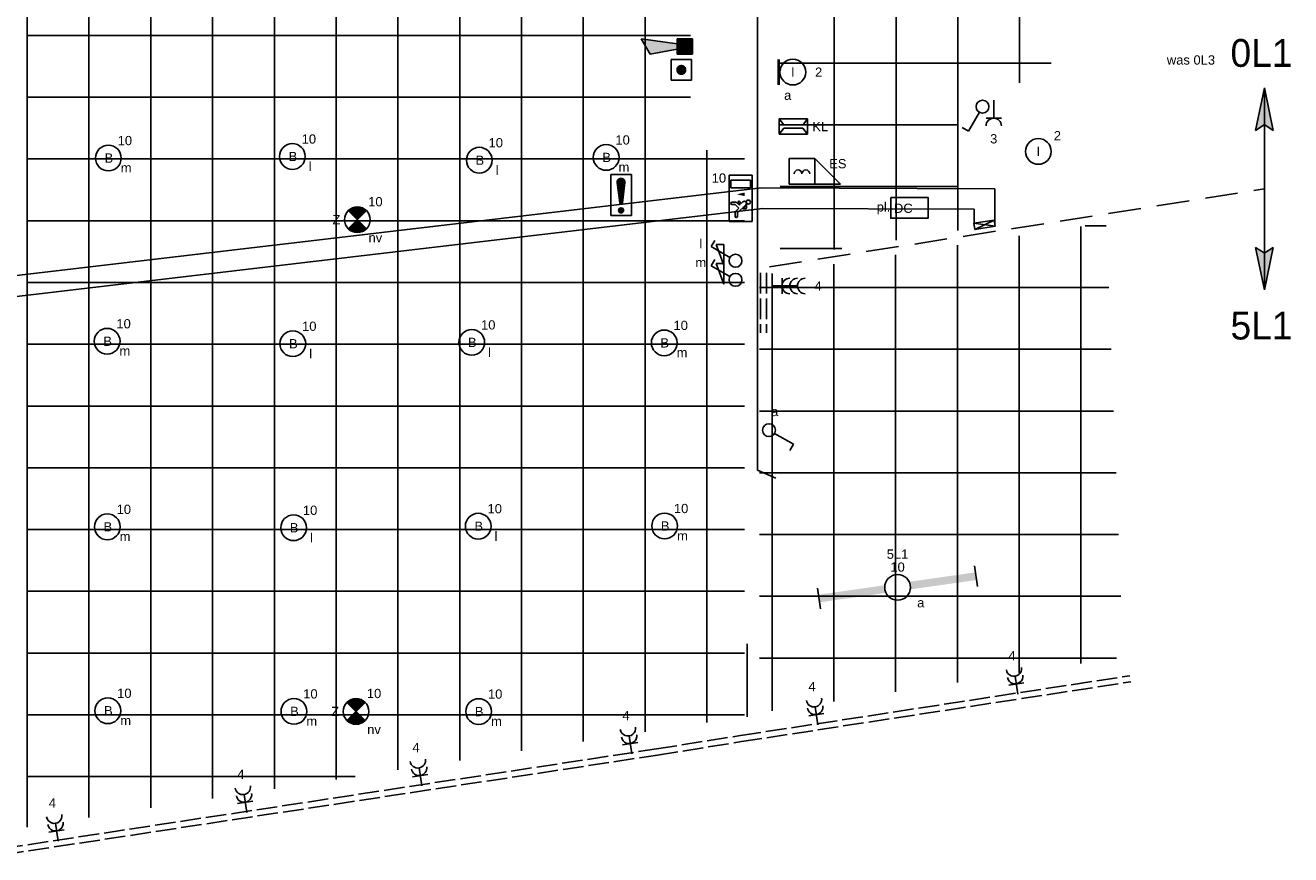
# Model space of a CAD drawing. Extents: x -156717 to 425753, y -51191 to 363295.
# Tile 453 of 502: x 315091 to 327379, y 110304 to 118363. Entities that reach past the tile are written whole.
import ezdxf
from ezdxf.enums import TextEntityAlignment as Align

# ---------------------------------------------------------------- set-up
doc = ezdxf.new("R2010")
doc.units = 0
doc.header["$LTSCALE"] = 50
for name, pattern in [('E_GOOT2', [2000, 1000, 1000]), ('E_GOOT3', [5, 4, -1]), ('HIDDEN', [9.525, 6.35, -3.175])]:
    doc.linetypes.add(name, pattern=pattern)
doc.layers.get('0').update_dxf_attribs({"linetype": 'CONTINUOUS'})
for name, color, linetype in [('1234567', 3, 'CONTINUOUS'), ('45 Plafond 2D arcering', 7, 'CONTINUOUS'), ('EL6131--_KG', 2, 'CONTINUOUS'), ('EL6131--_WG', 2, 'CONTINUOUS'), ('EL6222--', 3, 'CONTINUOUS'), ('EL6311--', 3, 'CONTINUOUS'), ('EL6312--', 3, 'CONTINUOUS'), ('EL6350--', 3, 'CONTINUOUS'), ('EL6511--', 3, 'CONTINUOUS'), ('EL6522--', 3, 'CONTINUOUS'), ('EM6131--', 1, 'CONTINUOUS')]:
    doc.layers.add(name, color=color, linetype=linetype)
doc.styles.add('BURO-018', font='ARIAL.TTF', dxfattribs={"height": 63})

# ---------------------------------------------------------------- blocks, each defined once
blk = doc.blocks.new('1115B3')
at = {"color": 0, "linetype": 'Continuous'}
blk.add_circle((0, 3.5), 2.5, dxfattribs=at)
at = {"color": 0, "linetype": 'Continuous', "style": 'BURO-018'}
for tag, p in [('E_GKAST', (0, 11.5)), ('E_GROEP', (0, 8.5)), ('E_SGROEP', (4.5, 8.5)), ('E_ARMCODE', (0, 3.5)), ('E_SLET', (4.5, 2.5))]:
    blk.add_attdef(tag, text='', height=1.8, dxfattribs=at).set_placement(p, align=Align.MIDDLE)
blk = doc.blocks.new('1114A1')
at = {"color": 0, "linetype": 'Continuous'}
for p, q in [((0.62, 3.33), (2.74, 7)), ((2.74, 7), (3.95, 6.3))]:
    blk.add_line(p, q, dxfattribs=at)
blk.add_circle((0, 2.25), 1.25, dxfattribs=at)
at = {"color": 0, "linetype": 'Continuous', "style": 'BURO-018'}
for tag, p in [('E_SLET1', (3.36, 9)), ('E_GROEP', (0, 0)), ('E_GKAST', (0, 0))]:
    blk.add_attdef(tag, text='', height=1.8, dxfattribs=at).set_placement(p, align=Align.MIDDLE)
at = {"color": 0, "linetype": 'Continuous', "style": 'BURO-018', "flags": 1}
for tag in ['E_MATCODE', 'E_SGROEP']:
    blk.add_attdef(tag, text='', height=1.8, dxfattribs=at).set_placement((0, 0), align=Align.MIDDLE)
blk = doc.blocks.new('1115B61540')
at = {"color": 0}
for p, q in [((-15.4, 2), (-15.4, -2)), ((15.4, 2), (15.4, -2))]:
    blk.add_line(p, q, dxfattribs=at)
at = {"color": 0, "linetype": 'Continuous'}
blk.add_circle((0, 0), 2.5, dxfattribs=at)
at = {"color": 0}
for points in [[(-2.5, 0.75), (-15.4, 0.75), (-2.5, -0.75), (-15.4, -0.75)], [(2.5, 0.75), (15.4, 0.75), (2.5, -0.75), (15.4, -0.75)]]:
    blk.add_solid(points, dxfattribs=at)
at = {"color": 0, "linetype": 'Continuous', "style": 'BURO-018'}
for tag, p in [('E_GKAST', (0, 8)), ('E_GROEP', (0, 5)), ('E_SGROEP', (4.5, 5)), ('E_ARMCODE', (0, 0)), ('E_SLET', (4.5, -3))]:
    blk.add_attdef(tag, text='', height=1.8, dxfattribs=at).set_placement(p, align=Align.MIDDLE)
blk = doc.blocks.new('111408')
at = {"color": 0, "linetype": 'Continuous'}
for p, q in [((3.15, 6), (-0.85, 4.5)), ((3.15, 4.5), (3.15, 6)), ((-0.85, 4.5), (3.15, 4.5))]:
    blk.add_line(p, q, dxfattribs=at)
blk = doc.blocks.new('1114A1-TH1')
at = {"color": 0, "linetype": 'Continuous'}
for p, q in [((0.62, 3.33), (2.74, 7)), ((2.74, 7), (3.95, 6.3))]:
    blk.add_line(p, q, dxfattribs=at)
blk.add_circle((0, 2.25), 1.25, dxfattribs=at)
at = {"color": 0, "zscale": 50}
blk.add_blockref('111408', (0, 0), dxfattribs=at)
at = {"color": 0, "linetype": 'Continuous', "style": 'BURO-018'}
for tag, p in [('E_SLET1', (3.36, 9)), ('E_GROEP', (0, 0)), ('E_GKAST', (0, 0))]:
    blk.add_attdef(tag, text='', height=1.8, dxfattribs=at).set_placement(p, align=Align.MIDDLE)
at = {"color": 0, "linetype": 'Continuous', "style": 'BURO-018', "flags": 1}
for tag in ['E_MATCODE', 'E_SGROEP']:
    blk.add_attdef(tag, text='', height=1.8, dxfattribs=at).set_placement((0, 0), align=Align.MIDDLE)
blk = doc.blocks.new('E00112')
at = {"color": 0, "linetype": 'Continuous'}
for p, q in [((0, 1), (-1, 1)), ((-1, 1), (-1, 0)), ((-1, 0), (0, 1)), ((-1, 1), (0, 0)), ((0, 0), (0, 1)), ((-1, 0), (0, 0))]:
    blk.add_line(p, q, dxfattribs=at)
blk = doc.blocks.new('1115C2J')
at = {"color": 0, "linetype": 'Continuous'}
for p, q in [((-4.5, 5.5), (4.5, 5.5)), ((-4.5, 1), (-4.5, 5.5)), ((2, 5.15), (3.5, 5.15)), ((2, 1.35), (2, 5.15)), ((3.5, 5.15), (3.5, 1.35)), ((4.5, 1), (4.5, 5.5)), ((-2.68, 4.35), (-3.52, 4.35)), ((-2.88, 3.87), (-3.52, 3.87)), ((-1.27, 2.26), (-2.88, 3.87)), ((-1.94, 3.61), (-2.68, 4.35)), ((-1.94, 2.93), (-2.04, 2.83)), ((-2.04, 2.83), (-2.04, 2.34)), ((-1.24, 4.31), (-1.94, 3.61)), ((-1.71, 2.7), (-1.72, 2.7)), ((-1.72, 2.7), (-1.72, 2.46)), ((-1.47, 2.46), (-1.72, 2.46)), ((-1.37, 3.5), (-0.76, 4.11)), ((-1.23, 3.35), (-1.37, 3.5)), ((-1.24, 4.31), (-1.24, 4.91)), ((-0.87, 3.71), (-1.23, 3.35)), ((-0.65, 3.49), (-1.01, 3.13)), ((-0.71, 2.83), (-1.01, 3.13)), ((-0.76, 4.11), (-0.76, 4.91)), ((4.5, 1), (-4.5, 1)), ((-0.99, 2.14), (-1.84, 2.14)), ((2, 1.35), (3.5, 1.35))]:
    blk.add_line(p, q, dxfattribs=at)
blk.add_lwpolyline([(0.75, 4, 0, 0.7, 0), (0.75, 2.5, 0.7, 0.7, 0)], format="xyseb", dxfattribs=at)
blk.add_circle((-0.76, 1.75), 0.4, dxfattribs=at)
for centre, radius, start, end in [((-1, 4.91), 0.24, 0, 180), ((-3.52, 4.11), 0.24, 90, 270), ((-0.99, 2.54), 0.4, 225, 45), ((-0.76, 3.6), 0.16, 315, 135), ((-1.84, 2.34), 0.2, 180, 270)]:
    blk.add_arc(centre, radius, start, end, dxfattribs=at)
at = {"color": 0, "linetype": 'Continuous', "style": 'BURO-018'}
for tag, p in [('E_GKAST', (0, 15.17)), ('E_GROEP', (0, 12.17)), ('E_SGROEP', (4.5, 12.17)), ('E_ARMCODE', (0, 8))]:
    blk.add_attdef(tag, text='', height=1.8, dxfattribs=at).set_placement(p, align=Align.MIDDLE)
blk = doc.blocks.new('E00517')
at = {"color": 0, "linetype": 'ByBlock'}
for p, q in [((-1.5, 6.5), (-0.3, 5.6)), ((1.5, 6.5), (-1.5, 6.5)), ((-1.5, 6.5), (-1.5, 1)), ((-0.3, 5.6), (-0.3, 1.9)), ((0.3, 5.6), (1.5, 6.5)), ((0.3, 1.9), (0.3, 5.6)), ((1.5, 1), (1.5, 6.5)), ((-1.5, 1), (-0.3, 1.9)), ((-1.5, 1), (1.5, 1)), ((0.3, 1.9), (1.5, 1))]:
    blk.add_line(p, q, dxfattribs=at)
at = {"color": 0, "linetype": 'ByBlock', "style": 'BURO-018'}
blk.add_attdef('E_TEXT1', text='', height=1.8, dxfattribs=at).set_placement((0, 9), align=Align.MIDDLE)
at = {"color": 0, "linetype": 'Continuous', "style": 'BURO-018', "flags": 1}
blk.add_attdef('E_MATCODE', (0, 0), '', height=1.8, dxfattribs=at)
blk = doc.blocks.new('111604')
at = {"color": 0, "linetype": 'Continuous'}
for p, q in [((-5, 6), (-5, 1)), ((0, 6), (-5, 6)), ((0, 1), (0, 6)), ((0, 6), (5, 1)), ((-5, 1), (5, 1))]:
    blk.add_line(p, q, dxfattribs=at)
for centre in [(-3.25, 3), (-1.75, 3)]:
    blk.add_arc(centre, 0.75, 0, 180, dxfattribs=at)
at = {"color": 0, "linetype": 'Continuous', "style": 'BURO-018'}
blk.add_attdef('E_TEXT1', text='', height=1.8, dxfattribs=at).set_placement((0, 8.5), align=Align.MIDDLE)
at = {"color": 0, "linetype": 'Continuous', "style": 'BURO-018', "flags": 1}
blk.add_attdef('E_MATCODE', text='', height=1.8, dxfattribs=at).set_placement((0, 0), align=Align.MIDDLE)
blk = doc.blocks.new('*X22')
at = {"color": 0}
for p, q in [((159.4, 200.26), (159.4, 201.95)), ((159.6, 198.67), (159.6, 202.13)), ((159.8, 197.35), (159.8, 202.22)), ((160, 197.25), (160, 202.25)), ((160.2, 197.35), (160.2, 202.22)), ((160.4, 198.67), (160.4, 202.13)), ((160.6, 200.26), (160.6, 201.95)), ((159.6, 195.7), (159.6, 196.3)), ((159.8, 195.54), (159.8, 196.46)), ((160, 195.5), (160, 196.5)), ((160.2, 195.54), (160.2, 196.46)), ((160.4, 195.7), (160.4, 196.3))]:
    blk.add_line(p, q, dxfattribs=at)
blk = doc.blocks.new('1116A7')
at = {"color": 0, "linetype": 'Continuous'}
for p, q in [((-2, -4), (-2, 4)), ((-2, 4), (2, 4)), ((2, 4), (2, -4)), ((-0.74, 2.41), (-0.25, -1.53)), ((0.74, 2.41), (0.25, -1.53)), ((2, -4), (-2, -4))]:
    blk.add_line(p, q, dxfattribs=at)
blk.add_circle((0, -3), 0.5, dxfattribs=at)
for centre, radius, start, end in [((0, 2.5), 0.75, 352.8192, 187.1808), ((0, -1.5), 0.25, 187.1808, 352.8192)]:
    blk.add_arc(centre, radius, start, end, dxfattribs=at)
blk.add_blockref('*X22', (-160, -199), dxfattribs=at)
at = {"color": 0, "linetype": 'Continuous', "style": 'BURO-018'}
blk.add_attdef('E_TEXT1', text='', height=1.8, dxfattribs=at).set_placement((0, 6.5), align=Align.MIDDLE)
at = {"color": 0, "linetype": 'Continuous', "style": 'BURO-018', "flags": 1}
blk.add_attdef('E_MATCODE', (0, 0), '', height=1.8, dxfattribs=at)
blk = doc.blocks.new('E00124')
at = {"color": 0, "linetype": 'Continuous'}
for p, q in [((-2, 5), (2, 5)), ((-2, 1), (-2, 5)), ((2, 5), (2, 1)), ((2, 1), (-2, 1))]:
    blk.add_line(p, q, dxfattribs=at)
at = {"color": 0, "linetype": 'Continuous', "const_width": 1}
blk.add_lwpolyline([(-0.5, 3, 1), (0.5, 3, 1)], format="xyb", close=True, dxfattribs=at)
at = {"color": 0, "linetype": 'Continuous', "style": 'BURO-018'}
blk.add_attdef('E_TEXT1', text='', height=1.8, dxfattribs=at).set_placement((0, 7.5), align=Align.MIDDLE)
at = {"color": 0, "linetype": 'Continuous', "style": 'BURO-018', "flags": 1}
blk.add_attdef('E_MATCODE', (0, 0), '', height=1.8, dxfattribs=at)
blk = doc.blocks.new('E00028')
at = {"color": 0, "linetype": 'Continuous'}
for p, q in [((1.5, 11), (-1.5, 9.27)), ((1.5, 11), (0.5, 4)), ((-0.5, 4), (-1.5, 9.27)), ((-1.5, 4), (-1.5, 1)), ((1.5, 4), (-1.5, 4)), ((1.5, 1), (1.5, 4)), ((-1.5, 1), (1.5, 1))]:
    blk.add_line(p, q, dxfattribs=at)
for points in [[(-1.5, 9.27), (1.5, 11), (-0.5, 4), (0.5, 4)], [(-1.5, 4), (1.5, 4), (-1.5, 1), (1.5, 1)]]:
    blk.add_solid(points, dxfattribs=at)
at = {"color": 0, "linetype": 'Continuous', "style": 'BURO-018'}
blk.add_attdef('E_TEXT1', text='', height=1.8, dxfattribs=at).set_placement((0, 13.5), align=Align.MIDDLE)
at = {"color": 0, "linetype": 'Continuous', "style": 'BURO-018', "flags": 1}
blk.add_attdef('E_MATCODE', (0, 0), '', height=1.8, dxfattribs=at)
blk = doc.blocks.new('E00172')
at = {"color": 0, "linetype": 'Continuous', "const_width": 0.5}
blk.add_lwpolyline([(-2.5, 0.75), (2.5, 0.75)], dxfattribs=at)
at = {"color": 0, "linetype": 'Continuous'}
blk.add_circle((0, 3.5), 2.5, dxfattribs=at)
at = {"color": 0, "linetype": 'Continuous', "style": 'BURO-018'}
for tag, p in [('E_GKAST', (0, 11.5)), ('E_GROEP', (0, 8.5)), ('E_SGROEP', (4.5, 8.5)), ('E_ARMCODE', (0, 3.5)), ('E_SLET', (4.5, 2.5))]:
    blk.add_attdef(tag, text='', height=1.8, dxfattribs=at).set_placement(p, align=Align.MIDDLE)
blk = doc.blocks.new('111304A')
at = {"color": 0, "linetype": 'Continuous'}
for p, q in [((-1.5, 3), (1.5, 3)), ((0, 1), (0, 4.5))]:
    blk.add_line(p, q, dxfattribs=at)
for centre in [(0, 6), (0, 4.5)]:
    blk.add_arc(centre, 1.5, 180, 0, dxfattribs=at)
at = {"color": 0, "linetype": 'Continuous', "style": 'BURO-018'}
for tag, p in [('E_GKAST', (0, 11.5)), ('E_GROEP', (0, 8.5)), ('E_SGROEP', (4.5, 8.5))]:
    blk.add_attdef(tag, text='', height=1.8, dxfattribs=at).set_placement(p, align=Align.MIDDLE)
at = {"color": 0, "linetype": 'Continuous', "style": 'BURO-018', "flags": 1}
for tag, p in [('E_VERMCODE', (13, 8.5)), ('E_MATCODE', (0, 0))]:
    blk.add_attdef(tag, text='', height=1.8, dxfattribs=at).set_placement(p, align=Align.MIDDLE)
blk = doc.blocks.new('111304B')
at = {"color": 0, "linetype": 'Continuous'}
for p, q in [((0, 1), (0, 6)), ((-1.5, 3), (1.5, 3))]:
    blk.add_line(p, q, dxfattribs=at)
for centre in [(0, 7.5), (0, 6), (0, 4.5)]:
    blk.add_arc(centre, 1.5, 180, 0, dxfattribs=at)
at = {"color": 0, "linetype": 'Continuous', "style": 'BURO-018'}
for tag, p in [('E_GKAST', (0, 13)), ('E_GROEP', (0, 10)), ('E_SGROEP', (4.5, 10))]:
    blk.add_attdef(tag, text='', height=1.8, dxfattribs=at).set_placement(p, align=Align.MIDDLE)
at = {"color": 0, "linetype": 'Continuous', "style": 'BURO-018', "flags": 1}
for tag, p in [('E_VERMCODE', (13, 10)), ('E_MATCODE', (0, 0))]:
    blk.add_attdef(tag, text='', height=1.8, dxfattribs=at).set_placement(p, align=Align.MIDDLE)
blk = doc.blocks.new('111304')
at = {"color": 0, "linetype": 'Continuous'}
for p, q in [((-1.5, 4.5), (1.5, 4.5)), ((0, 1), (0, 4.5))]:
    blk.add_line(p, q, dxfattribs=at)
blk.add_arc((0, 6), 1.5, 180, 0, dxfattribs=at)
at = {"color": 0, "linetype": 'Continuous', "style": 'BURO-018'}
for tag, p in [('E_GKAST', (0, 11.5)), ('E_GROEP', (0, 8.5)), ('E_SGROEP', (4.5, 8.5))]:
    blk.add_attdef(tag, text='', height=1.8, dxfattribs=at).set_placement(p, align=Align.MIDDLE)
at = {"color": 0, "linetype": 'Continuous', "style": 'BURO-018', "flags": 1}
for tag, p in [('E_VERMCODE', (13, 8.5)), ('E_MATCODE', (0, 0))]:
    blk.add_attdef(tag, text='', height=1.8, dxfattribs=at).set_placement(p, align=Align.MIDDLE)
blk = doc.blocks.new('E00018')
at = {"color": 0, "linetype": 'Continuous'}
for p, q in [((-1.77, -1.77), (1.77, 1.77)), ((1.77, -1.77), (-1.77, 1.77))]:
    blk.add_line(p, q, dxfattribs=at)
at = {"color": 0, "linetype": 'Continuous', "const_width": 2.5}
for points in [[(-0.88, 0.88, -0.198912), (0, 1.25, -0.198912), (0.88, 0.88, -1)], [(-0.88, -0.88, 0.198912), (0, -1.25, 0.198912), (0.88, -0.88, 1)]]:
    blk.add_lwpolyline(points, format="xyb", dxfattribs=at)
blk = doc.blocks.new('1115B3A-NO1')
at = {"color": 0, "linetype": 'Continuous'}
blk.add_circle((0, 0), 2.5, dxfattribs=at)
at = {"color": 0, "zscale": 50}
blk.add_blockref('E00018', (0, 0), dxfattribs=at)
at = {"color": 0, "linetype": 'Continuous', "style": 'BURO-018'}
for tag, p in [('E_GKAST', (0, 8)), ('E_GROEP', (0, 5)), ('E_SGROEP', (4.5, 5)), ('E_ARMCODE', (0, 0)), ('E_SLET', (4.5, -1))]:
    blk.add_attdef(tag, text='', height=1.8, dxfattribs=at).set_placement(p, align=Align.MIDDLE)
blk = doc.blocks.new('ntysd')
at = {"layer": '45 Plafond 2D arcering', "linetype": 'Continuous'}
h = blk.add_hatch(dxfattribs=at)
h.set_pattern_fill('RASTER_600_0002', color=256, style=0, pattern_type=2)
h.set_pattern_definition([(0, (-122891.2, 78063.24), (0, 600), []), (90, (-122891.2, 78063.24), (-600, 0), [])])
h.paths.add_polyline_path([(-126391, 84562), (-126391, 73045), (-122912, 73581), (-119419, 74119), (-119419, 78688), (-119419, 79622), (-119941, 79622), (-119941, 85554), (-124446, 84860)], flags=0)
h = blk.add_hatch(dxfattribs=at)
h.set_pattern_fill('RASTER_600_0002', color=256, style=0, pattern_type=2)
h.set_pattern_definition([(270, (-118053.35, 81394.9), (600, 0), []), (2e-14, (-118053.35, 81394.9), (0, 600), [])])
h.paths.add_polyline_path([(-119071, 81395), (-119071, 78577), (-117342, 78841), (-117342, 80278), (-116438, 80278), (-116438, 81395)], flags=0)
h = blk.add_hatch(dxfattribs=at)
h.set_pattern_fill('RASTER_600_0002', color=256, style=0, pattern_type=2)
h.set_pattern_definition([(0, (-117458.2, 76814.37), (0, 600), []), (90, (-117458.2, 76814.37), (-600, 0), [])])
h.paths.add_polyline_path([(-115906, 78919), (-119271, 78405), (-119271, 74156), (-118988, 74200), (-116615, 74563), (-115739, 74698)], flags=0)
blk = doc.blocks.new('ERQYYY')
at = {"layer": '1234567'}
for p, q in [((270515, 81089), (270515, 79404)), ((270515, 79404), (270515, 77719)), ((270515, 77719), (270515, 76034)), ((270515, 76034), (270695, 75959)), ((270415, 73639), (270415, 74349))]:
    blk.add_line(p, q, dxfattribs=at)
at = {"layer": 'EL6131--_KG', "linetype": 'E_GOOT2'}
for p, q in [((258924, 77407, 3000), (270552, 78778, 3000)), ((270552, 78778, 3000), (272821, 78769, 3000)), ((270552, 78778, 3000), (272821, 78769, 3000)), ((272819, 78418, 3000), (272821, 78769, 3000)), ((272819, 78418, 3000), (272821, 78769, 3000)), ((258936, 77207, 3000), (270563, 78578, 3000)), ((270563, 78578, 3000), (272620, 78570, 3000)), ((270563, 78578, 3000), (272620, 78570, 3000)), ((272619, 78419, 3000), (272620, 78570, 3000)), ((272619, 78419, 3000), (272620, 78570, 3000))]:
    blk.add_line(p, q, dxfattribs=at)
at = {"layer": 'EL6131--_WG', "linetype": 'E_GOOT3'}
for p, q in [((270544, 77953, 3000), (270544, 77371, 3000)), ((270604, 77953, 3000), (270604, 77371, 3000))]:
    blk.add_line(p, q, dxfattribs=at)
at = {"layer": 'EL6131--_WG', "color": 1, "linetype": 'E_GOOT3'}
for p, q in [((270351, 73457, 3000), (274131, 74038, 3000)), ((270360, 73398, 3000), (274140, 73979, 3000)), ((269534, 73327, 3000), (270351, 73457, 3000)), ((269544, 73267, 3000), (270360, 73398, 3000)), ((263182, 72359, 3000), (269534, 73327, 3000)), ((263190, 72299, 3000), (269544, 73267, 3000))]:
    blk.add_line(p, q, dxfattribs=at)
at = {"layer": 'EL6311--', "color": 4, "linetype": 'Continuous'}
for p, q in [((275439, 79749), (275352, 79337)), ((275439, 78768), (275439, 79749)), ((275439, 79749), (275525, 79337)), ((275352, 79337), (275436, 79390)), ((275525, 79337), (275441, 79390)), ((275439, 78768), (275439, 77788)), ((275439, 77788), (275352, 78200)), ((275352, 78200), (275436, 78146)), ((275439, 77788), (275525, 78200)), ((275525, 78200), (275441, 78146))]:
    blk.add_line(p, q, dxfattribs=at)
at = {"layer": 'EL6311--', "color": 4, "linetype": 'HIDDEN'}
blk.add_line((270631, 78010), (275439, 78768), dxfattribs=at)
at = {"layer": 'EL6311--', "color": 4, "linetype": 'Continuous'}
for points in [[(275439, 79749), (275352, 79337), (275436, 79390)], [(275439, 79749), (275525, 79337), (275441, 79390)], [(275439, 77788), (275352, 78200), (275436, 78146)], [(275439, 77788), (275525, 78200), (275441, 78146)]]:
    blk.add_solid(points, dxfattribs=at)
at = {"layer": 'EL6522--'}
blk.add_lwpolyline([(271809, 78686), (272173, 78686), (272173, 78483), (271809, 78483)], close=True, dxfattribs=at)
at = {"layer": 'EL6131--_KG', "yscale": 200, "zscale": 60}
for xscale, rotation in [(60, 98.71855552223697), (60.00000000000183, 98.71855552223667)]:
    blk.add_blockref('E00112', (272814, 78464, 3000), dxfattribs=dict(at, xscale=xscale, rotation=rotation))
at = {"layer": 'EL6222--', "color": 1}
ref = blk.add_blockref('111304', (272810, 79680), dxfattribs=dict(at, xscale=50.00000000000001, yscale=50.00000000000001, zscale=50.00000000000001, rotation=180.0000416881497))
ref.add_attrib('E_GROEP', '3', dxfattribs={"layer": '0', "color": 1, "linetype": 'Continuous', "height": 90, "style": 'BURO-018'}).set_placement((272810, 79255), align=Align.MIDDLE)
ref = blk.add_blockref('111304B', (270604, 77825), dxfattribs=dict(at, xscale=50, yscale=50, zscale=50, rotation=270))
ref.add_attrib('E_GROEP', '4', dxfattribs={"layer": '0', "color": 1, "linetype": 'Continuous', "height": 90, "style": 'BURO-018'}).set_placement((271104, 77825), align=Align.MIDDLE)
ref = blk.add_blockref('111304A', (273052, 73811), dxfattribs=dict(at, xscale=49.9999999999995, yscale=49.9999999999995, zscale=49.9999999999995, rotation=8.73187944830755))
ref.add_attrib('E_GROEP', '4', dxfattribs={"layer": '0', "color": 1, "linetype": 'Continuous', "height": 90, "style": 'BURO-018'}).set_placement((272987, 74232), align=Align.MIDDLE)
ref = blk.add_blockref('111304A', (271110, 73513), dxfattribs=dict(at, xscale=50.00000000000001, yscale=50.00000000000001, zscale=50.00000000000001, rotation=8.73209159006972))
ref.add_attrib('E_GROEP', '4', dxfattribs={"layer": '0', "color": 1, "linetype": 'Continuous', "height": 90, "style": 'BURO-018'}).set_placement((271045, 73933), align=Align.MIDDLE)
ref = blk.add_blockref('111304A', (269303, 73231), dxfattribs=dict(at, xscale=50.00000000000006, yscale=50.00000000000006, zscale=50.00000000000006, rotation=8.664393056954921))
ref.add_attrib('E_GROEP', '4', dxfattribs={"layer": '0', "color": 1, "linetype": 'Continuous', "height": 90, "style": 'BURO-018'}).set_placement((269239, 73651), align=Align.MIDDLE)
ref = blk.add_blockref('111304A', (267263, 72920), dxfattribs=dict(at, xscale=49.99999999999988, yscale=49.99999999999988, zscale=49.99999999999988, rotation=8.66440804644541))
ref.add_attrib('E_GROEP', '4', dxfattribs={"layer": '0', "color": 1, "linetype": 'Continuous', "height": 90, "style": 'BURO-018'}).set_placement((267199, 73340), align=Align.MIDDLE)
ref = blk.add_blockref('111304A', (265563, 72661), dxfattribs=dict(at, xscale=50.00000000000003, yscale=50.00000000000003, zscale=50.00000000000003, rotation=8.663984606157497))
ref.add_attrib('E_GROEP', '4', dxfattribs={"layer": '0', "color": 1, "linetype": 'Continuous', "height": 90, "style": 'BURO-018'}).set_placement((265499, 73081), align=Align.MIDDLE)
ref = blk.add_blockref('111304A', (263732, 72382), dxfattribs=dict(at, xscale=50.00000000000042, yscale=50.00000000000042, zscale=50.00000000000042, rotation=8.66422630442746))
ref.add_attrib('E_GROEP', '4', dxfattribs={"layer": '0', "color": 1, "linetype": 'Continuous', "height": 90, "style": 'BURO-018'}).set_placement((263668, 72802), align=Align.MIDDLE)
at = {"layer": 'EL6311--', "color": 1}
ref = blk.add_blockref('E00172', (270684, 79903), dxfattribs=dict(at, xscale=50, yscale=50, zscale=50, rotation=270))
ref.add_attrib('E_ARMCODE', 'I', dxfattribs={"layer": '0', "color": 1, "linetype": 'Continuous', "height": 90, "style": 'BURO-018'}).set_placement((270859, 79903), align=Align.MIDDLE)
ref.add_attrib('E_SLET', 'a', dxfattribs={"layer": '0', "color": 1, "linetype": 'Continuous', "height": 90, "style": 'BURO-018'}).set_placement((270809, 79678), align=Align.MIDDLE)
ref.add_attrib('E_GROEP', '2', dxfattribs={"layer": '0', "color": 1, "linetype": 'Continuous', "height": 90, "style": 'BURO-018'}).set_placement((271109, 79903), align=Align.MIDDLE)
at = {"layer": 'EL6311--', "color": 1, "xscale": 50, "yscale": 50, "zscale": 50, "rotation": 180.0000833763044}
blk.add_blockref('1114A1', (272701, 79680), dxfattribs=at)
at = {"layer": 'EL6311--'}
ref = blk.add_blockref('1115B3', (264037, 79068), dxfattribs=dict(at, xscale=50, yscale=50, zscale=50, rotation=270))
ref.add_attrib('E_ARMCODE', 'B', dxfattribs={"layer": '0', "color": 1, "linetype": 'Continuous', "height": 90, "style": 'BURO-018'}).set_placement((264217, 79068), align=Align.MIDDLE)
ref.add_attrib('E_SLET', 'm', dxfattribs={"layer": '0', "color": 1, "linetype": 'Continuous', "height": 90, "style": 'BURO-018'}).set_placement((264385, 78974), align=Align.MIDDLE)
ref.add_attrib('E_GROEP', '10', dxfattribs={"layer": '0', "color": 1, "linetype": 'Continuous', "height": 90, "style": 'BURO-018'}).set_placement((264372, 79238), align=Align.MIDDLE)
ref = blk.add_blockref('1115B3', (265824, 79083), dxfattribs=dict(at, xscale=50, yscale=50, zscale=50, rotation=270))
ref.add_attrib('E_ARMCODE', 'B', dxfattribs={"layer": '0', "color": 1, "linetype": 'Continuous', "height": 90, "style": 'BURO-018'}).set_placement((266004, 79083), align=Align.MIDDLE)
ref.add_attrib('E_SLET', 'l', dxfattribs={"layer": '0', "color": 1, "linetype": 'Continuous', "height": 90, "style": 'BURO-018'}).set_placement((266172, 78989), align=Align.MIDDLE)
ref.add_attrib('E_GROEP', '10', dxfattribs={"layer": '0', "color": 1, "linetype": 'Continuous', "height": 90, "style": 'BURO-018'}).set_placement((266159, 79253), align=Align.MIDDLE)
ref = blk.add_blockref('1115B3', (267639, 79047), dxfattribs=dict(at, xscale=50, yscale=50, zscale=50, rotation=270))
ref.add_attrib('E_ARMCODE', 'B', dxfattribs={"layer": '0', "color": 1, "linetype": 'Continuous', "height": 90, "style": 'BURO-018'}).set_placement((267819, 79047), align=Align.MIDDLE)
ref.add_attrib('E_SLET', 'l', dxfattribs={"layer": '0', "color": 1, "linetype": 'Continuous', "height": 90, "style": 'BURO-018'}).set_placement((267987, 78952), align=Align.MIDDLE)
ref.add_attrib('E_GROEP', '10', dxfattribs={"layer": '0', "color": 1, "linetype": 'Continuous', "height": 90, "style": 'BURO-018'}).set_placement((267974, 79217), align=Align.MIDDLE)
ref = blk.add_blockref('1115B3', (268871, 79074), dxfattribs=dict(at, xscale=50, yscale=50, zscale=50, rotation=270))
ref.add_attrib('E_ARMCODE', 'B', dxfattribs={"layer": '0', "color": 1, "linetype": 'Continuous', "height": 90, "style": 'BURO-018'}).set_placement((269051, 79074), align=Align.MIDDLE)
ref.add_attrib('E_SLET', 'm', dxfattribs={"layer": '0', "color": 1, "linetype": 'Continuous', "height": 90, "style": 'BURO-018'}).set_placement((269219, 78980), align=Align.MIDDLE)
ref.add_attrib('E_GROEP', '10', dxfattribs={"layer": '0', "color": 1, "linetype": 'Continuous', "height": 90, "style": 'BURO-018'}).set_placement((269206, 79244), align=Align.MIDDLE)
at = {"layer": 'EL6311--', "color": 1}
ref = blk.add_blockref('1115B3', (273243, 79307), dxfattribs=dict(at, xscale=50, yscale=50, zscale=50, rotation=180))
ref.add_attrib('E_ARMCODE', 'I', dxfattribs={"layer": '0', "color": 1, "linetype": 'Continuous', "height": 90, "style": 'BURO-018'}).set_placement((273243, 79132), align=Align.MIDDLE)
ref.add_attrib('E_GROEP', '2', dxfattribs={"layer": '0', "color": 1, "linetype": 'Continuous', "height": 90, "style": 'BURO-018'}).set_placement((273428, 79286), align=Align.MIDDLE)
at = {"layer": 'EL6311--'}
ref = blk.add_blockref('1114A1-TH1', (270415, 78070), dxfattribs=dict(at, xscale=49.99999999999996, yscale=49.99999999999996, zscale=49.99999999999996, rotation=89.99991662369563))
ref.add_attrib('E_SLET1', 'l', dxfattribs={"layer": '0', "color": 1, "linetype": 'Continuous', "height": 90, "style": 'BURO-018'}).set_placement((269965, 78237), align=Align.MIDDLE)
ref = blk.add_blockref('1114A1-TH1', (270415, 77885), dxfattribs=dict(at, xscale=50, yscale=50, zscale=50, rotation=90))
ref.add_attrib('E_SLET1', 'm', dxfattribs={"layer": '0', "color": 1, "linetype": 'Continuous', "height": 90, "style": 'BURO-018'}).set_placement((269965, 78053), align=Align.MIDDLE)
ref = blk.add_blockref('1115B3', (264025, 77288), dxfattribs=dict(at, xscale=50, yscale=50, zscale=50, rotation=270))
ref.add_attrib('E_ARMCODE', 'B', dxfattribs={"layer": '0', "color": 1, "linetype": 'Continuous', "height": 90, "style": 'BURO-018'}).set_placement((264205, 77288), align=Align.MIDDLE)
ref.add_attrib('E_SLET', 'm', dxfattribs={"layer": '0', "color": 1, "linetype": 'Continuous', "height": 90, "style": 'BURO-018'}).set_placement((264372, 77194), align=Align.MIDDLE)
ref.add_attrib('E_GROEP', '10', dxfattribs={"layer": '0', "color": 1, "linetype": 'Continuous', "height": 90, "style": 'BURO-018'}).set_placement((264360, 77458), align=Align.MIDDLE)
ref = blk.add_blockref('1115B3', (265828, 77264), dxfattribs=dict(at, xscale=50, yscale=50, zscale=50, rotation=270))
ref.add_attrib('E_ARMCODE', 'B', dxfattribs={"layer": '0', "color": 1, "linetype": 'Continuous', "height": 90, "style": 'BURO-018'}).set_placement((266008, 77264), align=Align.MIDDLE)
ref.add_attrib('E_SLET', 'l', dxfattribs={"layer": '0', "color": 1, "linetype": 'Continuous', "height": 90, "style": 'BURO-018'}).set_placement((266176, 77170), align=Align.MIDDLE)
ref.add_attrib('E_GROEP', '10', dxfattribs={"layer": '0', "color": 1, "linetype": 'Continuous', "height": 90, "style": 'BURO-018'}).set_placement((266163, 77434), align=Align.MIDDLE)
ref = blk.add_blockref('1115B3', (267566, 77277), dxfattribs=dict(at, xscale=50, yscale=50, zscale=50, rotation=270))
ref.add_attrib('E_ARMCODE', 'B', dxfattribs={"layer": '0', "color": 1, "linetype": 'Continuous', "height": 90, "style": 'BURO-018'}).set_placement((267746, 77277), align=Align.MIDDLE)
ref.add_attrib('E_SLET', 'l', dxfattribs={"layer": '0', "color": 1, "linetype": 'Continuous', "height": 90, "style": 'BURO-018'}).set_placement((267914, 77183), align=Align.MIDDLE)
ref.add_attrib('E_GROEP', '10', dxfattribs={"layer": '0', "color": 1, "linetype": 'Continuous', "height": 90, "style": 'BURO-018'}).set_placement((267901, 77447), align=Align.MIDDLE)
ref = blk.add_blockref('1115B3', (269435, 77272), dxfattribs=dict(at, xscale=50, yscale=50, zscale=50, rotation=270))
ref.add_attrib('E_ARMCODE', 'B', dxfattribs={"layer": '0', "color": 1, "linetype": 'Continuous', "height": 90, "style": 'BURO-018'}).set_placement((269615, 77272), align=Align.MIDDLE)
ref.add_attrib('E_SLET', 'm', dxfattribs={"layer": '0', "color": 1, "linetype": 'Continuous', "height": 90, "style": 'BURO-018'}).set_placement((269783, 77178), align=Align.MIDDLE)
ref.add_attrib('E_GROEP', '10', dxfattribs={"layer": '0', "color": 1, "linetype": 'Continuous', "height": 90, "style": 'BURO-018'}).set_placement((269770, 77442), align=Align.MIDDLE)
at = {"layer": 'EL6311--', "color": 1}
ref = blk.add_blockref('1114A1', (270515, 76424), dxfattribs=dict(at, xscale=50, yscale=50, zscale=50, rotation=270))
ref.add_attrib('E_SLET1', 'a', dxfattribs={"layer": '0', "color": 1, "linetype": 'Continuous', "height": 90, "style": 'BURO-018'}).set_placement((270683, 76605), align=Align.MIDDLE)
at = {"layer": 'EL6311--'}
ref = blk.add_blockref('1115B3', (264027, 75485), dxfattribs=dict(at, xscale=50, yscale=50, zscale=50, rotation=270))
ref.add_attrib('E_ARMCODE', 'B', dxfattribs={"layer": '0', "color": 1, "linetype": 'Continuous', "height": 90, "style": 'BURO-018'}).set_placement((264207, 75485), align=Align.MIDDLE)
ref.add_attrib('E_SLET', 'm', dxfattribs={"layer": '0', "color": 1, "linetype": 'Continuous', "height": 90, "style": 'BURO-018'}).set_placement((264374, 75391), align=Align.MIDDLE)
ref.add_attrib('E_GROEP', '10', dxfattribs={"layer": '0', "color": 1, "linetype": 'Continuous', "height": 90, "style": 'BURO-018'}).set_placement((264362, 75655), align=Align.MIDDLE)
ref = blk.add_blockref('1115B3', (265836, 75476), dxfattribs=dict(at, xscale=50, yscale=50, zscale=50, rotation=270))
ref.add_attrib('E_ARMCODE', 'B', dxfattribs={"layer": '0', "color": 1, "linetype": 'Continuous', "height": 90, "style": 'BURO-018'}).set_placement((266016, 75476), align=Align.MIDDLE)
ref.add_attrib('E_SLET', 'l', dxfattribs={"layer": '0', "color": 1, "linetype": 'Continuous', "height": 90, "style": 'BURO-018'}).set_placement((266184, 75382), align=Align.MIDDLE)
ref.add_attrib('E_GROEP', '10', dxfattribs={"layer": '0', "color": 1, "linetype": 'Continuous', "height": 90, "style": 'BURO-018'}).set_placement((266171, 75646), align=Align.MIDDLE)
ref = blk.add_blockref('1115B3', (267629, 75491), dxfattribs=dict(at, xscale=50, yscale=50, zscale=50, rotation=270))
ref.add_attrib('E_ARMCODE', 'B', dxfattribs={"layer": '0', "color": 1, "linetype": 'Continuous', "height": 90, "style": 'BURO-018'}).set_placement((267809, 75491), align=Align.MIDDLE)
ref.add_attrib('E_SLET', 'l', dxfattribs={"layer": '0', "color": 1, "linetype": 'Continuous', "height": 90, "style": 'BURO-018'}).set_placement((267976, 75396), align=Align.MIDDLE)
ref.add_attrib('E_GROEP', '10', dxfattribs={"layer": '0', "color": 1, "linetype": 'Continuous', "height": 90, "style": 'BURO-018'}).set_placement((267964, 75661), align=Align.MIDDLE)
ref = blk.add_blockref('1115B3', (269439, 75493), dxfattribs=dict(at, xscale=50, yscale=50, zscale=50, rotation=270))
ref.add_attrib('E_ARMCODE', 'B', dxfattribs={"layer": '0', "color": 1, "linetype": 'Continuous', "height": 90, "style": 'BURO-018'}).set_placement((269619, 75493), align=Align.MIDDLE)
ref.add_attrib('E_SLET', 'm', dxfattribs={"layer": '0', "color": 1, "linetype": 'Continuous', "height": 90, "style": 'BURO-018'}).set_placement((269787, 75398), align=Align.MIDDLE)
ref.add_attrib('E_GROEP', '10', dxfattribs={"layer": '0', "color": 1, "linetype": 'Continuous', "height": 90, "style": 'BURO-018'}).set_placement((269774, 75663), align=Align.MIDDLE)
ref = blk.add_blockref('1115B3', (264032, 73698), dxfattribs=dict(at, xscale=50, yscale=50, zscale=50, rotation=270))
ref.add_attrib('E_ARMCODE', 'B', dxfattribs={"layer": '0', "color": 1, "linetype": 'Continuous', "height": 90, "style": 'BURO-018'}).set_placement((264212, 73698), align=Align.MIDDLE)
ref.add_attrib('E_SLET', 'm', dxfattribs={"layer": '0', "color": 1, "linetype": 'Continuous', "height": 90, "style": 'BURO-018'}).set_placement((264380, 73603), align=Align.MIDDLE)
ref.add_attrib('E_GROEP', '10', dxfattribs={"layer": '0', "color": 1, "linetype": 'Continuous', "height": 90, "style": 'BURO-018'}).set_placement((264367, 73868), align=Align.MIDDLE)
ref = blk.add_blockref('1115B3', (265839, 73692), dxfattribs=dict(at, xscale=50, yscale=50, zscale=50, rotation=270))
ref.add_attrib('E_ARMCODE', 'B', dxfattribs={"layer": '0', "color": 1, "linetype": 'Continuous', "height": 90, "style": 'BURO-018'}).set_placement((266019, 73692), align=Align.MIDDLE)
ref.add_attrib('E_SLET', 'm', dxfattribs={"layer": '0', "color": 1, "linetype": 'Continuous', "height": 90, "style": 'BURO-018'}).set_placement((266187, 73597), align=Align.MIDDLE)
ref.add_attrib('E_GROEP', '10', dxfattribs={"layer": '0', "color": 1, "linetype": 'Continuous', "height": 90, "style": 'BURO-018'}).set_placement((266174, 73862), align=Align.MIDDLE)
ref = blk.add_blockref('1115B3', (267633, 73690), dxfattribs=dict(at, xscale=50, yscale=50, zscale=50, rotation=270))
ref.add_attrib('E_ARMCODE', 'B', dxfattribs={"layer": '0', "color": 1, "linetype": 'Continuous', "height": 90, "style": 'BURO-018'}).set_placement((267813, 73690), align=Align.MIDDLE)
ref.add_attrib('E_SLET', 'm', dxfattribs={"layer": '0', "color": 1, "linetype": 'Continuous', "height": 90, "style": 'BURO-018'}).set_placement((267981, 73596), align=Align.MIDDLE)
ref.add_attrib('E_GROEP', '10', dxfattribs={"layer": '0', "color": 1, "linetype": 'Continuous', "height": 90, "style": 'BURO-018'}).set_placement((267968, 73860), align=Align.MIDDLE)
at = {"layer": 'EL6312--', "color": 1}
ref = blk.add_blockref('1115B61540', (271876, 74897), dxfattribs=dict(at, xscale=50, yscale=50, zscale=50, rotation=8.099889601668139))
ref.add_attrib('E_SLET', 'a', dxfattribs={"layer": '0', "color": 1, "linetype": 'Continuous', "height": 90, "style": 'BURO-018'}).set_placement((272101, 74747), align=Align.MIDDLE)
ref.add_attrib('E_GROEP', '10', dxfattribs={"layer": '0', "color": 1, "linetype": 'Continuous', "height": 90, "style": 'BURO-018'}).set_placement((271876, 75094), align=Align.MIDDLE)
ref.add_attrib('E_GKAST', '5L1', dxfattribs={"layer": '0', "color": 1, "linetype": 'Continuous', "height": 90, "style": 'BURO-018'}).set_placement((271876, 75219), align=Align.MIDDLE)
at = {"layer": 'EL6350--'}
ref = blk.add_blockref('1115C2J', (270515, 78678), dxfattribs=dict(at, xscale=50, yscale=50, zscale=50, rotation=90))
ref.add_attrib('E_GROEP', '10', dxfattribs={"layer": '0', "color": 1, "linetype": 'Continuous', "height": 90, "style": 'BURO-018'}).set_placement((270141, 78874), align=Align.MIDDLE)
ref = blk.add_blockref('1115B3A-NO1', (266630, 78469), dxfattribs=dict(at, xscale=50, yscale=50, zscale=50))
ref.add_attrib('E_ARMCODE', 'Z', dxfattribs={"layer": '0', "color": 1, "linetype": 'Continuous', "height": 90, "style": 'BURO-018'}).set_placement((266427, 78469), align=Align.MIDDLE)
ref.add_attrib('E_SLET', 'nv', dxfattribs={"layer": '0', "color": 1, "linetype": 'Continuous', "height": 90, "style": 'BURO-018'}).set_placement((266805, 78294), align=Align.MIDDLE)
ref.add_attrib('E_GROEP', '10', dxfattribs={"layer": '0', "color": 1, "linetype": 'Continuous', "height": 90, "style": 'BURO-018'}).set_placement((266805, 78644), align=Align.MIDDLE)
ref = blk.add_blockref('1115B3A-NO1', (266617, 73691), dxfattribs=dict(at, xscale=50, yscale=50, zscale=50))
ref.add_attrib('E_ARMCODE', 'Z', dxfattribs={"layer": '0', "color": 1, "linetype": 'Continuous', "height": 90, "style": 'BURO-018'}).set_placement((266414, 73691), align=Align.MIDDLE)
ref.add_attrib('E_SLET', 'nv', dxfattribs={"layer": '0', "color": 1, "linetype": 'Continuous', "height": 90, "style": 'BURO-018'}).set_placement((266792, 73516), align=Align.MIDDLE)
ref.add_attrib('E_GROEP', '10', dxfattribs={"layer": '0', "color": 1, "linetype": 'Continuous', "height": 90, "style": 'BURO-018'}).set_placement((266792, 73866), align=Align.MIDDLE)
at = {"layer": 'EL6511--', "color": 6}
blk.add_blockref('ntysd', (389807, -478), dxfattribs=at)
at = {"layer": 'EL6511--'}
for name, p, xscale, yscale, zscale, rotation in [('E00028', (269936, 80152), 50, 50, 50, 90), ('E00124', (269926, 79924), 49.99999999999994, 49.99999999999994, 49.99999999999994, 90.02380078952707)]:
    blk.add_blockref(name, p, dxfattribs=dict(at, xscale=xscale, yscale=yscale, zscale=zscale, rotation=rotation))
at = {"layer": 'EL6511--', "xscale": 50, "yscale": 50, "zscale": 50}
blk.add_blockref('1116A7', (269191, 78709), dxfattribs=at)
at = {"layer": 'EL6522--'}
ref = blk.add_blockref('E00517', (270675, 79375), dxfattribs=dict(at, xscale=50.00000000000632, yscale=50.0000000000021, zscale=50, rotation=269.7876718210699))
ref.add_attrib('E_TEXT1', 'KL', dxfattribs={"layer": '0', "color": 1, "linetype": 'ByBlock', "height": 90, "style": 'BURO-018'}).set_placement((271125, 79374), align=Align.MIDDLE)
ref = blk.add_blockref('111604', (271072, 78764), dxfattribs=dict(at, xscale=49.99999999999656, yscale=50, zscale=50, rotation=359.8135111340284))
ref.add_attrib('E_TEXT1', 'ES', dxfattribs={"layer": '0', "color": 1, "linetype": 'Continuous', "height": 90, "style": 'BURO-018'}).set_placement((271296, 79013), align=Align.MIDDLE)
at = {"layer": 'EL6311--', "color": 4, "linetype": 'Continuous', "char_height": 270, "width": 1544.95, "attachment_point": 1, "style": 'BURO-018'}
for s, insert in [('{\\fFutura Bk|b0|i0|c0|p34;0L1}', (275109, 80224)), ('{\\fFutura Bk|b0|i0|c0|p34;5L1}', (275109, 77575))]:
    blk.add_mtext(s, dxfattribs=dict(at, insert=insert))
at = {"layer": 'EL6522--', "color": 1, "style": 'BURO-018'}
for s, p in [('was 0L3', (274491, 79976)), ('pl.', (271673, 78548)), ('DC', (271841, 78535))]:
    blk.add_text(s, height=90, dxfattribs=at).set_placement(p)

msp = doc.modelspace()

# ---------------------------------------------------------------- block references
at = {"layer": 'EM6131--', "color": 1}
msp.add_blockref('ERQYYY', (51685.44377, 38004.8693), dxfattribs=at)

doc.saveas('drawing.dxf')
